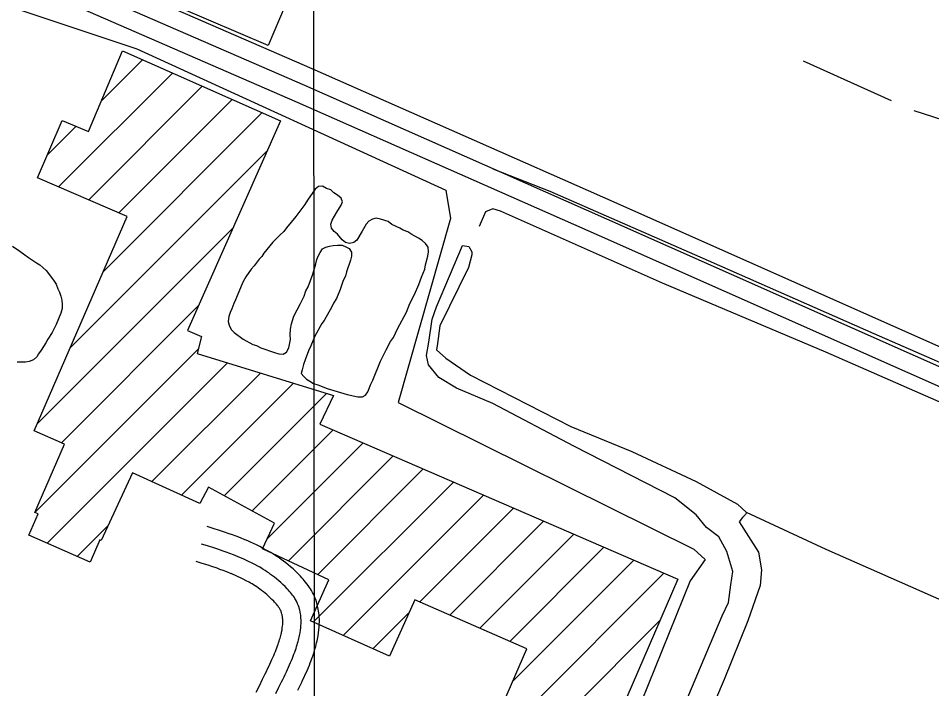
# Model space of a CAD drawing. Extents: x 3297735 to 3335592, y 670436 to 695807.
# Drawn here: x 3312120 to 3312870, y 689442 to 689991 of the extents above; entities that cross this region are included whole.
import ezdxf

# ---------------------------------------------------------------- set-up
doc = ezdxf.new("R2010")
doc.units = 0
for name, color, linetype in [('V-BLDG-OTLN', 7, 'Continuous'), ('V-GRID-MAJR', 7, 'Continuous'), ('V-ROAD-CNTR', 7, 'Continuous'), ('V-SITE-OTLN', 7, 'Continuous'), ('V-TOPO-SHOR', 7, 'Continuous')]:
    doc.layers.add(name, color=color, linetype=linetype)

msp = doc.modelspace()

# ---------------------------------------------------------------- linework, layer by layer
at = {"layer": 'V-BLDG-OTLN'}
for p, q in [((3312188.26, 689923.34), (3312222.22, 689957.3)), ((3312153.36, 689853.09), (3312246.72, 689946.44)), ((3312178.09, 689842.45), (3312271.21, 689935.58)), ((3312202.81, 689831.82), (3312295.71, 689924.72)), ((3312189.96, 689783.61), (3312320.2, 689913.86)), ((3312144.08, 689879.16), (3312167.72, 689902.79)), ((3312162.81, 689721.11), (3312324.49, 689882.79)), ((3312135.66, 689658.6), (3312296.34, 689819.29)), ((3312155.71, 689643.3), (3312268.2, 689755.79)), ((3312133.95, 689586.18), (3312267.91, 689720.15)), ((3312144.11, 689560.98), (3312292.04, 689708.92)), ((3312230, 689611.53), (3312319.03, 689700.55)), ((3312254.21, 689600.38), (3312346.02, 689692.19)), ((3312289.21, 689600.02), (3312373.01, 689683.82)), ((3312312.08, 689587.53), (3312378.47, 689653.92)), ((3312324.43, 689564.53), (3312403.14, 689643.25)), ((3312341.83, 689546.58), (3312427.82, 689632.57)), ((3312365.86, 689535.25), (3312452.5, 689621.89)), ((3312362.27, 689496.31), (3312477.17, 689611.21)), ((3312386.71, 689485.39), (3312501.85, 689600.53)), ((3312449.62, 689512.95), (3312526.53, 689589.85)), ((3312474.2, 689502.17), (3312551.2, 689579.17)), ((3312168.71, 689550.23), (3312194.2, 689575.72)), ((3312498.78, 689491.4), (3312575.88, 689568.5)), ((3312523.36, 689480.62), (3312600.56, 689557.82)), ((3312526, 689447.91), (3312625.23, 689547.14)), ((3312498.82, 689385.36), (3312649.91, 689536.46)), ((3312411.15, 689474.48), (3312440.93, 689504.26)), ((3312471.63, 689322.82), (3312646.78, 689497.97))]:
    msp.add_line(p, q, dxfattribs=at)
msp.add_lwpolyline([(3312252.36, 690000.06), (3312303.46, 690120.47), (3312376.42, 690089.51), (3312325.32, 689969.09)], close=True, dxfattribs=at)
msp.add_lwpolyline([(3312409.17, 689179.15), (3312537.52, 689474.41), (3312445.6, 689514.71), (3312424.91, 689468.33), (3312359.91, 689497.37), (3312374.91, 689530.98), (3312320.67, 689556.55), (3312330.52, 689577.46), (3312276.48, 689606.97), (3312269.11, 689593.53), (3312214.06, 689618.86), (3312188.43, 689563.2), (3312187.21, 689563.74), (3312179.28, 689545.6), (3312129.03, 689567.57), (3312136.65, 689585.01), (3312133.85, 689586.23), (3312158.28, 689642.18), (3312133.26, 689653.09), (3312209.62, 689828.89), (3312136.07, 689860.53), (3312156.31, 689907.59), (3312177.8, 689898.56), (3312205.7, 689964.62), (3312335.3, 689907.16), (3312259.2, 689735.48), (3312270.52, 689730.44), (3312267.03, 689716.67), (3312378.81, 689682.02), (3312367.65, 689658.6), (3312661.3, 689531.53), (3312493.04, 689142.71)], dxfattribs=at)
at = {"layer": 'V-GRID-MAJR'}
msp.add_lwpolyline([(3312375.12, 675822.66), (3312373.9, 677215.55), (3312371.7, 679737.21), (3312369.11, 682705.7), (3312367.8, 684205.74), (3312365.86, 686440.09), (3312363.43, 689216.57), (3312360.28, 692823.15), (3312359.25, 694007.22)], dxfattribs=at)
at = {"layer": 'V-ROAD-CNTR'}
for points in [[(3314146.54, 689146.96), (3314102.77, 689172.34), (3313901.43, 689264.53), (3313599.68, 689391.01), (3313324, 689511.57), (3313209.41, 689563.77), (3313058.1, 689624.82), (3312603.02, 689826.78), (3312355.43, 689936.16), (3312126.89, 690035.64), (3311934.69, 690114.81), (3311545.86, 690279.89), (3311360.66, 690364.7)], [(3313146.6, 689572.94), (3313052.25, 689611.01), (3312596.95, 689813.06), (3312349.41, 689922.43), (3312121.04, 690021.83), (3311928.9, 690100.97), (3311539.8, 690266.16), (3311354.42, 690351.06)], [(3312924.41, 689700.56), (3312609.1, 689840.49), (3312361.46, 689949.9), (3312132.74, 690049.45), (3311940.47, 690128.65), (3311834.56, 690173.61)], [(3312306.27, 689563.86), (3312302.47, 689565.39), (3312299, 689566.72), (3312295.97, 689567.84), (3312293.3, 689568.79), (3312288.72, 689570.36), (3312285.26, 689571.51), (3312280.16, 689573.15), (3312275.13, 689574.72)], [(3312349.74, 689440.7), (3312350.79, 689442.85), (3312351.83, 689444.99), (3312352.84, 689447.11), (3312353.83, 689449.21), (3312354.8, 689451.28), (3312355.73, 689453.32), (3312356.62, 689455.33), (3312357.48, 689457.3), (3312358.29, 689459.24), (3312359.07, 689461.14), (3312359.81, 689463), (3312360.51, 689464.82), (3312361.17, 689466.61), (3312361.79, 689468.35), (3312362.37, 689470.06), (3312362.9, 689471.72), (3312363.41, 689473.34), (3312363.88, 689474.93), (3312364.3, 689476.48), (3312364.7, 689477.99), (3312365.06, 689479.47), (3312365.39, 689480.9), (3312365.7, 689482.36), (3312366.21, 689485.04), (3312366.61, 689487.64), (3312366.91, 689490.1), (3312367.11, 689492.42), (3312367.23, 689494.63), (3312367.27, 689496.71), (3312367.25, 689498.67), (3312367.17, 689500.52), (3312367.03, 689502.26), (3312366.86, 689503.91), (3312366.65, 689505.45), (3312366.4, 689506.9), (3312366.14, 689508.26), (3312365.85, 689509.54), (3312365.53, 689510.82), (3312364.92, 689512.95), (3312364.25, 689514.9), (3312363.6, 689516.6), (3312362.97, 689518.07), (3312362.37, 689519.34), (3312361.78, 689520.53), (3312360.78, 689522.34), (3312359.92, 689523.76), (3312359.2, 689524.87), (3312358.15, 689526.38), (3312357.06, 689527.82), (3312355.97, 689529.17), (3312354.93, 689530.42), (3312353.9, 689531.62), (3312352.87, 689532.79), (3312351.8, 689533.95), (3312349.77, 689536.06), (3312347.72, 689538.08), (3312345.7, 689539.96), (3312343.71, 689541.72), (3312341.74, 689543.37), (3312339.82, 689544.91), (3312337.93, 689546.36), (3312336.08, 689547.71), (3312334.27, 689548.99), (3312332.5, 689550.18), (3312330.77, 689551.31), (3312329.09, 689552.36), (3312327.45, 689553.36), (3312325.85, 689554.3), (3312324.26, 689555.21), (3312321.26, 689556.85), (3312318.4, 689558.33), (3312315.7, 689559.66), (3312313.16, 689560.85), (3312310.77, 689561.93), (3312308.52, 689562.91), (3312306.49, 689563.77)], [(3312300.66, 689549.95), (3312296.97, 689551.44), (3312293.72, 689552.68), (3312290.86, 689553.74), (3312288.35, 689554.63), (3312283.93, 689556.15), (3312280.61, 689557.25), (3312275.63, 689558.85), (3312270.66, 689560.4)], [(3312331.59, 689437.73), (3312334.15, 689443.01), (3312335.22, 689445.17), (3312336.27, 689447.31), (3312337.31, 689449.43), (3312338.32, 689451.51), (3312339.3, 689453.56), (3312340.25, 689455.57), (3312341.17, 689457.55), (3312342.05, 689459.48), (3312342.89, 689461.36), (3312343.69, 689463.2), (3312344.44, 689465), (3312345.16, 689466.75), (3312345.83, 689468.45), (3312346.47, 689470.1), (3312347.06, 689471.71), (3312347.62, 689473.27), (3312348.13, 689474.78), (3312348.61, 689476.25), (3312349.05, 689477.68), (3312349.45, 689479.06), (3312349.82, 689480.39), (3312350.16, 689481.68), (3312350.47, 689482.93), (3312350.75, 689484.14), (3312351, 689485.31), (3312351.42, 689487.57), (3312351.75, 689489.68), (3312351.99, 689491.65), (3312352.15, 689493.48), (3312352.24, 689495.18), (3312352.27, 689496.77), (3312352.25, 689498.25), (3312352.19, 689499.62), (3312352.09, 689500.9), (3312351.97, 689502.09), (3312351.81, 689503.2), (3312351.64, 689504.23), (3312351.46, 689505.19), (3312351.26, 689506.08), (3312351.05, 689506.91), (3312350.6, 689508.46), (3312350.15, 689509.79), (3312349.71, 689510.94), (3312349.28, 689511.94), (3312348.88, 689512.8), (3312348.5, 689513.55), (3312347.79, 689514.84), (3312347.21, 689515.8), (3312346.75, 689516.5), (3312346.02, 689517.55), (3312345.24, 689518.58), (3312344.36, 689519.68), (3312343.48, 689520.73), (3312342.61, 689521.75), (3312341.73, 689522.74), (3312340.85, 689523.69), (3312339.1, 689525.52), (3312337.35, 689527.24), (3312335.63, 689528.84), (3312333.92, 689530.35), (3312332.23, 689531.77), (3312330.57, 689533.1), (3312328.94, 689534.35), (3312327.33, 689535.53), (3312325.75, 689536.64), (3312324.2, 689537.68), (3312322.69, 689538.67), (3312321.2, 689539.61), (3312319.75, 689540.49), (3312318.33, 689541.32), (3312316.94, 689542.12), (3312314.22, 689543.6), (3312311.64, 689544.94), (3312309.19, 689546.14), (3312306.87, 689547.23), (3312304.68, 689548.22), (3312302.61, 689549.13), (3312300.66, 689549.95)], [(3312295.05, 689536.04), (3312291.48, 689537.48), (3312288.45, 689538.64), (3312285.75, 689539.63), (3312283.39, 689540.47), (3312279.14, 689541.93), (3312275.97, 689542.98), (3312271.1, 689544.55), (3312266.18, 689546.08)], [(3312315.5, 689438.84), (3312318.07, 689444.23), (3312320.68, 689449.59), (3312321.76, 689451.79), (3312322.8, 689453.92), (3312323.82, 689456), (3312324.81, 689458.03), (3312325.76, 689460.01), (3312326.67, 689461.94), (3312327.54, 689463.81), (3312328.37, 689465.63), (3312329.15, 689467.4), (3312329.9, 689469.11), (3312330.59, 689470.76), (3312331.25, 689472.36), (3312331.86, 689473.9), (3312332.43, 689475.38), (3312332.96, 689476.82), (3312333.45, 689478.19), (3312333.89, 689479.51), (3312334.31, 689480.79), (3312334.69, 689482.01), (3312335.03, 689483.18), (3312335.34, 689484.3), (3312335.62, 689485.37), (3312335.88, 689486.4), (3312336.1, 689487.39), (3312336.29, 689488.27), (3312336.64, 689490.11), (3312336.89, 689491.72), (3312337.06, 689493.2), (3312337.18, 689494.53), (3312337.25, 689495.74), (3312337.27, 689496.83), (3312337.26, 689497.82), (3312337.22, 689498.72), (3312337.15, 689499.54), (3312337.08, 689500.28), (3312336.98, 689500.95), (3312336.88, 689501.56), (3312336.77, 689502.12), (3312336.66, 689502.63), (3312336.56, 689503.01), (3312336.29, 689503.96), (3312336.05, 689504.67), (3312335.81, 689505.28), (3312335.59, 689505.81), (3312335.38, 689506.26), (3312335.22, 689506.56), (3312334.79, 689507.34), (3312334.5, 689507.83), (3312334.3, 689508.13), (3312333.89, 689508.73), (3312333.41, 689509.35), (3312332.75, 689510.18), (3312332.03, 689511.04), (3312331.31, 689511.88), (3312330.59, 689512.69), (3312329.91, 689513.43), (3312328.42, 689514.98), (3312326.98, 689516.4), (3312325.55, 689517.73), (3312324.13, 689518.98), (3312322.72, 689520.17), (3312321.32, 689521.29), (3312319.94, 689522.34), (3312318.58, 689523.34), (3312317.23, 689524.29), (3312315.91, 689525.19), (3312314.6, 689526.04), (3312313.31, 689526.85), (3312312.05, 689527.62), (3312310.81, 689528.35), (3312309.63, 689529.02), (3312307.18, 689530.35), (3312304.88, 689531.54), (3312302.68, 689532.63), (3312300.59, 689533.61), (3312298.6, 689534.51), (3312296.7, 689535.34), (3312294.83, 689536.13)]]:
    msp.add_lwpolyline(points, dxfattribs=at)
at = {"layer": 'V-SITE-OTLN'}
msp.add_lwpolyline([(3312671.26, 689530.25), (3312516.34, 689146.53), (3312504.04, 689143.96), (3312480.98, 689152.44), (3312402.36, 689186.17), (3312382.18, 689206.88), (3312257.96, 689297.09), (3312024.93, 689406.43), (3311854.55, 689510.87), (3311774.78, 689560.98), (3311714.11, 689612.2), (3311672.46, 689659.08), (3311634.02, 689742.72), (3311602.02, 689797.66), (3311572.43, 689828.03), (3311342.33, 689952.33), (3311535.71, 690253.78), (3312016.72, 690033.53), (3312217.45, 689966.44), (3312470.96, 689850.44), (3312474.75, 689827.22), (3312431.9, 689676.48), (3312674.32, 689556.11), (3312683.75, 689547.81)], close=True, dxfattribs=at)
at = {"layer": 'V-TOPO-SHOR'}
msp.add_line((3312763.93, 689956.43), (3312836.36, 689923.89), dxfattribs=at)
for points in [[(3312854.69, 689915.75), (3312886.15, 689905.69), (3312898.4, 689902.02), (3312904.54, 689901.94), (3312915.21, 689912.33), (3312961.8, 690018.88)], [(3312923.69, 689688.49), (3312822.16, 689732.56), (3312679.66, 689795.45), (3312556.51, 689849.25), (3312509.75, 689867.65)], [(3312402.26, 689816.74), (3312398.07, 689809.48), (3312395.41, 689807.47), (3312391.89, 689806.64), (3312388.68, 689807.56), (3312386.07, 689809.64), (3312382.04, 689814.37), (3312379.43, 689816.46), (3312377.13, 689819.41), (3312376.59, 689822.64), (3312377.8, 689825.84), (3312381.69, 689832.52), (3312385.27, 689838.03), (3312386.19, 689840.94), (3312385.06, 689843.89), (3312382.16, 689846.27), (3312379.26, 689848.35), (3312376.66, 689850.72), (3312373.17, 689851.94), (3312369.97, 689853.74), (3312366.46, 689853.49), (3312363.79, 689851.18), (3312357.53, 689842.2), (3312355.44, 689838.71), (3312348, 689828.86), (3312340.27, 689819.6), (3312338.18, 689816.7), (3312335.22, 689813.81), (3312332.56, 689811.5), (3312329, 689807.75), (3312321.86, 689798.77), (3312320.07, 689796.16), (3312317.99, 689793.85), (3312313.82, 689788.34), (3312311.45, 689785.74), (3312306.98, 689779.36), (3312304.58, 689775), (3312299.75, 689763.95), (3312298.54, 689760.45), (3312297.04, 689757.55), (3312295.52, 689753.18), (3312294.02, 689750.27), (3312293.09, 689746.77), (3312292.46, 689742.68), (3312293.29, 689739.75), (3312295, 689736.21), (3312297.31, 689733.84), (3312304.85, 689728.19), (3312312.69, 689723.99), (3312315.61, 689723.07), (3312319.39, 689721.27), (3312330.45, 689717.32), (3312333.95, 689716.4), (3312337.46, 689716.06), (3312340.41, 689717.78), (3312342.21, 689721.26), (3312343.47, 689727.98), (3312343.22, 689731.78), (3312343.58, 689736.46), (3312344.51, 689740.84), (3312346.35, 689747.25), (3312351.75, 689757.42), (3312354.75, 689763.53), (3312356.27, 689767.89), (3312358.07, 689771.09), (3312362.01, 689781.57), (3312364.46, 689790.03), (3312365.09, 689793.53), (3312366.3, 689796.44), (3312367.8, 689799.34), (3312369.89, 689802.24), (3312372.54, 689803.67), (3312375.48, 689804.51), (3312378.7, 689805.05), (3312382.21, 689805.3), (3312386.02, 689805.25), (3312388.93, 689804.04), (3312391.83, 689802.54), (3312393.55, 689799.59), (3312393.51, 689796.38), (3312392.88, 689793.17), (3312389.54, 689783.56), (3312388.62, 689780.06), (3312386.81, 689776.28), (3312384.38, 689768.99), (3312381.35, 689761.72), (3312378.96, 689757.95), (3312377.46, 689754.75), (3312371.17, 689743.71), (3312369.39, 689741.1), (3312363.69, 689730.64), (3312360.37, 689722.79), (3312358.27, 689718.72), (3312355.54, 689711.44), (3312354.32, 689707.65), (3312353.1, 689703.28), (3312352.47, 689700.06), (3312354.48, 689697.7), (3312356.8, 689695.62), (3312359.41, 689693.83), (3312362.6, 689692.03)], [(3312953.7, 689640.93), (3312913.16, 689660.47), (3312782.71, 689717.77), (3312648.77, 689774.24), (3312515.74, 689833.31), (3312509.68, 689835.13), (3312503.56, 689832.6), (3312498.38, 689820.63)], [(3312362.6, 689692.03), (3312366.1, 689690.82), (3312373.67, 689687.8), (3312389.99, 689682.9), (3312398.74, 689681.03), (3312402.54, 689680.98), (3312405.2, 689682.41), (3312406.99, 689685.02), (3312409.41, 689691.43), (3312411.21, 689694.62), (3312417.55, 689710.34), (3312422.06, 689719.64), (3312425.66, 689726.33), (3312428.05, 689729.81), (3312431.36, 689736.79), (3312438.85, 689750.44), (3312441.57, 689757.43), (3312445.18, 689764.99), (3312448.8, 689773.13), (3312450.01, 689776.04), (3312450.93, 689779.25), (3312453.64, 689785.65), (3312454.27, 689789.15), (3312456.12, 689796.44), (3312456.75, 689799.95), (3312456.51, 689803.75), (3312454.21, 689806.71), (3312451.61, 689809.08), (3312448.71, 689811.17), (3312443.19, 689814.17), (3312439.7, 689816.26), (3312435.92, 689817.77), (3312433.31, 689819.27), (3312426.62, 689822.28), (3312423.72, 689824.66), (3312417.31, 689826.79), (3312413.81, 689827.42), (3312410.87, 689826.58), (3312407.93, 689825.16), (3312405.55, 689822.55), (3312402.26, 689816.74)], [(3312115.66, 689804.67), (3312121.75, 689800.49), (3312125.81, 689797.51), (3312128.71, 689795.14), (3312135.38, 689790.95), (3312137.99, 689789.16), (3312140.6, 689787.08), (3312143.2, 689784.71), (3312149.24, 689776.73)], [(3312648.08, 689384.33), (3312697.5, 689501.42), (3312702.75, 689512.43), (3312704.65, 689526.89), (3312706.49, 689537.93), (3312701.59, 689554.18), (3312694.94, 689566.2), (3312684.81, 689573.99), (3312676.43, 689584.32), (3312658.72, 689598.18), (3312575.85, 689640.48), (3312509.62, 689675.58), (3312479.61, 689688.16), (3312465.25, 689696.86), (3312456.86, 689707.2), (3312455.26, 689714.88), (3312457.1, 689725.93), (3312459.9, 689744.64), (3312463.44, 689754.81), (3312484.79, 689805.11), (3312489.9, 689804.19), (3312492.39, 689799.9), (3312492.36, 689797.34), (3312489.67, 689787.16), (3312466.16, 689739.18), (3312464.26, 689724.72), (3312463.35, 689719.62), (3312470.92, 689712.71), (3312491.19, 689698.82), (3312573.5, 689656.69), (3312623.44, 689636.12), (3312676.26, 689611.51), (3312710.1, 689593.19), (3312717.67, 689586.27)], [(3312149.24, 689776.73), (3312151.54, 689773.48), (3312152.66, 689769.66), (3312154.08, 689766.72), (3312155.21, 689763.48), (3312156.05, 689760.26), (3312156.29, 689756.74), (3312156.25, 689753.52), (3312155.33, 689749.73), (3312151.4, 689740.42), (3312148.1, 689733.73), (3312144.51, 689728.22), (3312143.01, 689725.31), (3312139.13, 689719.22), (3312137.04, 689716.32), (3312135.55, 689713.71), (3312132.88, 689711.4), (3312129.35, 689709.98), (3312126.13, 689709.44), (3312119.4, 689709.53)], [(3312717.67, 689586.27), (3312716.8, 689584.58), (3312714.21, 689582.06), (3312711.61, 689578.69), (3312719.12, 689566.66), (3312727.47, 689553.78), (3312729.84, 689539.26), (3312728.82, 689526.5), (3312718.55, 689497.56), (3312699.18, 689449.26), (3312669.3, 689378.94)], [(3313087.31, 689414.92), (3313049.82, 689434.72), (3312931.18, 689490.68), (3312782.8, 689555.81), (3312717.67, 689586.27)]]:
    msp.add_lwpolyline(points, dxfattribs=at)

doc.saveas('drawing.dxf')
